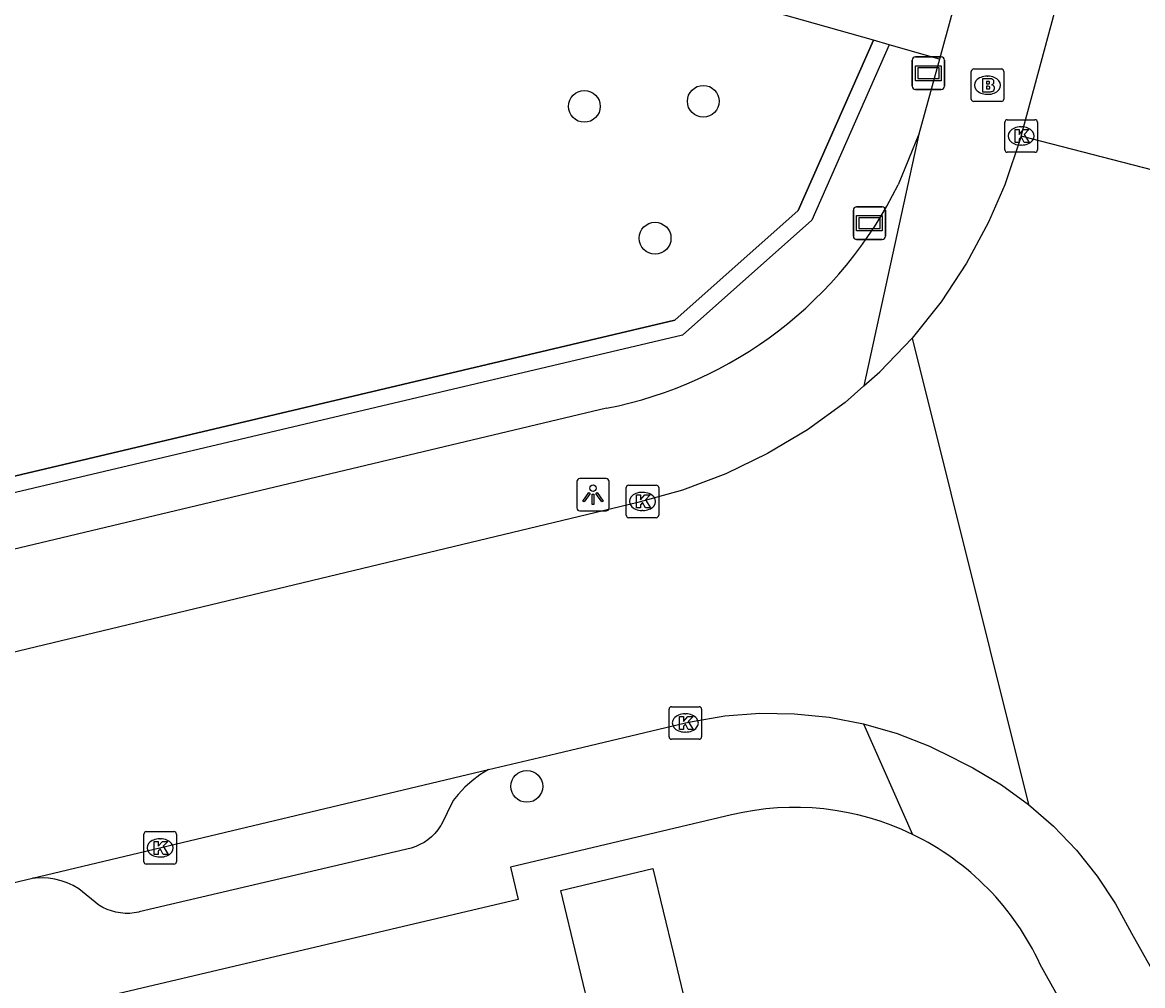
# Model space of a CAD drawing. Extents: x 158038 to 159242, y 380133 to 381214.
# Drawn here: x 158713.9 to 158748.37, y 380725.36 to 380755 of the extents above; entities that cross this region are included whole.
import ezdxf

# ---------------------------------------------------------------- set-up
doc = ezdxf.new("R2010")
doc.units = 0
for name, color, linetype in [('IMGEO_Boom', 7, 'Continuous'), ('IMGEO_Brandkraan', 7, 'Continuous'), ('IMGEO_Groenvoorziening', 7, 'Continuous'), ('IMGEO_Haag', 7, 'Continuous'), ('IMGEO_Hek', 7, 'Continuous'), ('IMGEO_Kolk', 7, 'Continuous'), ('IMGEO_Lichtpunt', 7, 'Continuous'), ('IMGEO_Pand', 7, 'Continuous'), ('IMGEO_Rijbaan_lokaal_gesloten', 7, 'Continuous'), ('IMGEO_Verklikker', 7, 'Continuous'), ('IMGEO_Voetpad_open', 7, 'Continuous')]:
    doc.layers.add(name, color=color, linetype=linetype)

msp = doc.modelspace()

# ---------------------------------------------------------------- linework, layer by layer
at = {"layer": 'IMGEO_Boom'}
for centre in [(158731.195, 380752.413), (158734.853, 380752.571), (158733.37, 380748.358), (158729.423, 380731.49)]:
    msp.add_circle(centre, 0.489, dxfattribs=at)
at = {"layer": 'IMGEO_Brandkraan'}
for p, q in [((158743.173, 380753.564), (158744.025, 380753.564)), ((158743.098, 380752.638), (158743.098, 380753.49)), ((158743.586, 380753.344), (158743.611, 380753.344)), ((158744.099, 380753.49), (158744.099, 380752.638)), ((158744.025, 380752.564), (158743.173, 380752.564)), ((158743.609, 380752.784), (158743.584, 380752.784))]:
    msp.add_line(p, q, dxfattribs=at)
for points in [[(158743.173, 380753.564), (158744.025, 380753.564)], [(158743.098, 380752.638), (158743.098, 380753.49)], [(158743.446, 380753.264), (158743.446, 380752.864), (158743.659, 380752.864)], [(158743.677, 380753.264), (158743.446, 380753.264)], [(158744.099, 380753.49), (158744.099, 380752.638)], [(158743.625, 380753.183), (158743.571, 380753.183), (158743.571, 380753.107)], [(158743.571, 380753.107), (158743.624, 380753.107)], [(158743.633, 380753.031), (158743.571, 380753.031), (158743.571, 380752.95)], [(158743.571, 380752.95), (158743.633, 380752.95)], [(158744.025, 380752.564), (158743.173, 380752.564)]]:
    msp.add_lwpolyline(points, dxfattribs=at)
for centre, radius, start, end in [((158743.175, 380753.488), 0.0765, 91.552, 178.448), ((158743.175, 380753.488), 0.0765, 91.552, 178.448), ((158744.023, 380753.488), 0.0765, 1.552, 88.448), ((158744.023, 380753.488), 0.0765, 1.552, 88.448), ((158743.681, 380753.119), 0.145, 59.4692, 91.5367), ((158743.706, 380753.166), 0.0922, 285.5137, 58.1501), ((158743.626, 380753.145), 0.0379, 267.8285, 90.9355), ((158743.634, 380752.99), 0.0404, 269.8759, 90.5077), ((158743.665, 380753.115), 0.251, 268.6676, 293.5347), ((158743.711, 380752.974), 0.105, 301.3115, 78.989), ((158743.175, 380752.64), 0.0765, 181.552, 268.448), ((158743.175, 380752.64), 0.0765, 181.552, 268.448), ((158744.023, 380752.64), 0.0765, 271.552, 358.448), ((158744.023, 380752.64), 0.0765, 271.552, 358.448)]:
    msp.add_arc(centre, radius, start, end, dxfattribs=at)
for centre, major_axis, ratio, start_param, end_param in [((158743.585, 380753.064), (-0.387, 0.002), 0.722429, 4.712389, 7.853982), ((158743.61, 380753.064), (-0.39, 0.002), 0.717154, 1.570796, 4.712389)]:
    msp.add_ellipse(centre, major_axis=major_axis, ratio=ratio, start_param=start_param, end_param=end_param, dxfattribs=at)
at = {"layer": 'IMGEO_Groenvoorziening'}
for points in [[(158703.623, 380738.671), (158733.975, 380745.835), (158737.775, 380749.213), (158740.088, 380754.446)], [(158740.574, 380754.308), (158738.189, 380748.912), (158734.213, 380745.378), (158703.719, 380738.18)]]:
    msp.add_lwpolyline(points, dxfattribs=at)
at = {"layer": 'IMGEO_Haag'}
for points in [[(158740.088, 380754.446), (158732.478, 380756.607)], [(158740.574, 380754.308), (158740.088, 380754.446)], [(158742.119, 380753.87), (158740.574, 380754.308)]]:
    msp.add_lwpolyline(points, dxfattribs=at)
at = {"layer": 'IMGEO_Hek'}
msp.add_lwpolyline([(158740.088, 380754.446), (158737.775, 380749.213), (158733.975, 380745.835), (158703.623, 380738.671)], dxfattribs=at)
at = {"layer": 'IMGEO_Kolk'}
for p, q in [((158744.132, 380751.077), (158744.132, 380751.929)), ((158744.207, 380752.003), (158745.059, 380752.003)), ((158745.133, 380751.929), (158745.133, 380751.077)), ((158744.62, 380751.783), (158744.645, 380751.783)), ((158744.643, 380751.223), (158744.618, 380751.223)), ((158745.059, 380751.003), (158744.207, 380751.003)), ((158732.479, 380739.832), (158732.479, 380740.684)), ((158732.554, 380740.758), (158733.406, 380740.758)), ((158732.967, 380740.538), (158732.992, 380740.538)), ((158733.48, 380740.684), (158733.48, 380739.832)), ((158733.406, 380739.758), (158732.554, 380739.758)), ((158732.99, 380739.978), (158732.965, 380739.978)), ((158733.874, 380733.942), (158734.726, 380733.942)), ((158733.799, 380733.016), (158733.799, 380733.868)), ((158734.287, 380733.722), (158734.312, 380733.722)), ((158734.8, 380733.868), (158734.8, 380733.016)), ((158734.726, 380732.942), (158733.874, 380732.942)), ((158734.31, 380733.162), (158734.285, 380733.162)), ((158717.64, 380729.171), (158717.64, 380730.023)), ((158717.715, 380730.097), (158718.567, 380730.097)), ((158718.128, 380729.877), (158718.153, 380729.877)), ((158718.641, 380730.023), (158718.641, 380729.171)), ((158718.567, 380729.097), (158717.715, 380729.097)), ((158718.151, 380729.317), (158718.126, 380729.317))]:
    msp.add_line(p, q, dxfattribs=at)
for points in [[(158744.132, 380751.077), (158744.132, 380751.929)], [(158744.207, 380752.003), (158745.059, 380752.003)], [(158745.133, 380751.929), (158745.133, 380751.077)], [(158744.453, 380751.703), (158744.576, 380751.703), (158744.576, 380751.552), (158744.706, 380751.703), (158744.87, 380751.703), (158744.724, 380751.552), (158744.877, 380751.303), (158744.725, 380751.303), (158744.64, 380751.467), (158744.576, 380751.4), (158744.576, 380751.303), (158744.453, 380751.303), (158744.453, 380751.703)], [(158745.059, 380751.003), (158744.207, 380751.003)], [(158732.479, 380739.832), (158732.479, 380740.684)], [(158732.554, 380740.758), (158733.406, 380740.758)], [(158732.8, 380740.458), (158732.923, 380740.458), (158732.923, 380740.307), (158733.053, 380740.458), (158733.217, 380740.458), (158733.071, 380740.307), (158733.224, 380740.058), (158733.072, 380740.058), (158732.987, 380740.222), (158732.923, 380740.155), (158732.923, 380740.058), (158732.8, 380740.058), (158732.8, 380740.458)], [(158733.48, 380740.684), (158733.48, 380739.832)], [(158733.406, 380739.758), (158732.554, 380739.758)], [(158733.874, 380733.942), (158734.726, 380733.942)], [(158733.799, 380733.016), (158733.799, 380733.868)], [(158734.12, 380733.642), (158734.243, 380733.642), (158734.243, 380733.491), (158734.373, 380733.642), (158734.537, 380733.642), (158734.391, 380733.491), (158734.544, 380733.242), (158734.392, 380733.242), (158734.307, 380733.406), (158734.243, 380733.339), (158734.243, 380733.242), (158734.12, 380733.242), (158734.12, 380733.642)], [(158734.8, 380733.868), (158734.8, 380733.016)], [(158734.726, 380732.942), (158733.874, 380732.942)], [(158717.64, 380729.171), (158717.64, 380730.023)], [(158717.715, 380730.097), (158718.567, 380730.097)], [(158717.961, 380729.797), (158718.084, 380729.797), (158718.084, 380729.646), (158718.214, 380729.797), (158718.378, 380729.797), (158718.232, 380729.646), (158718.385, 380729.397), (158718.233, 380729.397), (158718.148, 380729.561), (158718.084, 380729.494), (158718.084, 380729.397), (158717.961, 380729.397), (158717.961, 380729.797)], [(158718.641, 380730.023), (158718.641, 380729.171)], [(158718.567, 380729.097), (158717.715, 380729.097)]]:
    msp.add_lwpolyline(points, dxfattribs=at)
for centre, start, end in [((158744.209, 380751.927), 91.552, 178.448), ((158744.209, 380751.927), 91.552, 178.448), ((158745.057, 380751.927), 1.552, 88.448), ((158745.057, 380751.927), 1.552, 88.448), ((158744.209, 380751.079), 181.552, 268.448), ((158744.209, 380751.079), 181.552, 268.448), ((158745.057, 380751.079), 271.552, 358.448), ((158745.057, 380751.079), 271.552, 358.448), ((158732.556, 380740.682), 91.552, 178.448), ((158732.556, 380740.682), 91.552, 178.448), ((158733.404, 380740.682), 1.552, 88.448), ((158733.404, 380740.682), 1.552, 88.448), ((158732.556, 380739.834), 181.552, 268.448), ((158732.556, 380739.834), 181.552, 268.448), ((158733.404, 380739.834), 271.552, 358.448), ((158733.404, 380739.834), 271.552, 358.448), ((158733.876, 380733.866), 91.552, 178.448), ((158733.876, 380733.866), 91.552, 178.448), ((158734.724, 380733.866), 1.552, 88.448), ((158734.724, 380733.866), 1.552, 88.448), ((158733.876, 380733.018), 181.552, 268.448), ((158733.876, 380733.018), 181.552, 268.448), ((158734.724, 380733.018), 271.552, 358.448), ((158734.724, 380733.018), 271.552, 358.448), ((158717.717, 380730.021), 91.552, 178.448), ((158717.717, 380730.021), 91.552, 178.448), ((158718.565, 380730.021), 1.552, 88.448), ((158718.565, 380730.021), 1.552, 88.448), ((158717.717, 380729.173), 181.552, 268.448), ((158717.717, 380729.173), 181.552, 268.448), ((158718.565, 380729.173), 271.552, 358.448), ((158718.565, 380729.173), 271.552, 358.448)]:
    msp.add_arc(centre, 0.0765, start, end, dxfattribs=at)
for centre, major_axis, ratio, start_param, end_param in [((158744.619, 380751.503), (-0.387, 0.002), 0.722429, 4.712389, 7.853982), ((158744.644, 380751.503), (-0.39, 0.002), 0.717154, 1.570796, 4.712389), ((158732.966, 380740.258), (-0.387, 0.002), 0.722429, 4.712389, 7.853982), ((158732.991, 380740.258), (-0.39, 0.002), 0.717154, 1.570796, 4.712389), ((158734.286, 380733.442), (-0.387, 0.002), 0.722429, 4.712389, 7.853982), ((158734.311, 380733.442), (-0.39, 0.002), 0.717154, 1.570796, 4.712389), ((158718.127, 380729.597), (-0.387, 0.002), 0.722429, 4.712389, 7.853982), ((158718.152, 380729.597), (-0.39, 0.002), 0.717154, 1.570796, 4.712389)]:
    msp.add_ellipse(centre, major_axis=major_axis, ratio=ratio, start_param=start_param, end_param=end_param, dxfattribs=at)
at = {"layer": 'IMGEO_Lichtpunt'}
for p, q in [((158730.961, 380740.868), (158730.961, 380740.061)), ((158730.961, 380740.868), (158730.961, 380740.061)), ((158731.863, 380740.963), (158731.055, 380740.963)), ((158731.863, 380740.963), (158731.055, 380740.963)), ((158731.957, 380740.061), (158731.957, 380740.868)), ((158731.957, 380740.061), (158731.957, 380740.868)), ((158731.055, 380739.967), (158731.863, 380739.967)), ((158731.055, 380739.967), (158731.863, 380739.967))]:
    msp.add_line(p, q, dxfattribs=at)
for points in [[(158731.335, 380740.532), (158731.374, 380740.504), (158731.186, 380740.242), (158731.148, 380740.269), (158731.335, 380740.532)], [(158731.437, 380740.484), (158731.484, 380740.484), (158731.484, 380740.162), (158731.437, 380740.162), (158731.437, 380740.484)], [(158731.547, 380740.504), (158731.585, 380740.531), (158731.772, 380740.269), (158731.733, 380740.241), (158731.547, 380740.504)]]:
    msp.add_lwpolyline(points, dxfattribs=at)
msp.add_circle((158731.46, 380740.666), 0.0994, dxfattribs=at)
for centre, start, end in [((158731.055, 380740.868), 90, 180), ((158731.055, 380740.868), 90, 180), ((158731.863, 380740.868), 0, 90), ((158731.863, 380740.868), 0, 90), ((158731.055, 380740.061), 180, 270), ((158731.055, 380740.061), 180, 270), ((158731.863, 380740.061), 270, 0), ((158731.863, 380740.061), 270, 360)]:
    msp.add_arc(centre, 0.0946, start, end, dxfattribs=at)
at = {"layer": 'IMGEO_Pand'}
msp.add_lwpolyline([(158724.98, 380721.506), (158729.763, 380722.655), (158729.528, 380723.632), (158731.478, 380724.101), (158730.473, 380728.285), (158733.302, 380728.965), (158733.933, 380726.34), (158735.332, 380720.515)], dxfattribs=at)
at = {"layer": 'IMGEO_Rijbaan_lokaal_gesloten'}
for points in [[(158744.634, 380751.499), (158750.012, 380771.396), (158752.254, 380779.513), (158755.257, 380790.385), (158760.35, 380809.173), (158765.747, 380829.052), (158768.48, 380838.891), (158772.023, 380852.047), (158774.889, 380862.743)], [(158744.634, 380751.499), (158744.134, 380750), (158743.633, 380748.847), (158742.955, 380747.59), (158742.167, 380746.397), (158741.277, 380745.28)], [(158751.504, 380749.724), (158744.634, 380751.499)], [(158739.79, 380743.81), (158740.29, 380744.247), (158741.277, 380745.28)], [(158741.277, 380745.28), (158744.855, 380730.935)], [(158739.79, 380743.81), (158739.214, 380743.307), (158738.059, 380742.466), (158736.833, 380741.731), (158735.547, 380741.11), (158734.21, 380740.605), (158732.834, 380740.222), (158712.747, 380735.405), (158693.639, 380730.913), (158693.471, 380730.886)], [(158728.24, 380732.005), (158730.338, 380732.505), (158734.303, 380733.444), (158734.461, 380733.479), (158735.52, 380733.657), (158736.59, 380733.739), (158737.663, 380733.726), (158738.73, 380733.616), (158739.784, 380733.412)], [(158739.784, 380733.412), (158740.815, 380733.115), (158741.815, 380732.726), (158742.546, 380732.364), (158742.777, 380732.25), (158743.148, 380732.06), (158744.027, 380731.536), (158744.855, 380730.935)], [(158714.214, 380728.662), (158728.24, 380732.005)], [(158744.855, 380730.935), (158745.627, 380730.263), (158746.336, 380729.525), (158746.976, 380728.726), (158747.541, 380727.874), (158748.029, 380726.974), (158757.809, 380709.552), (158759.661, 380706.252), (158759.764, 380706.069)], [(158706.287, 380726.776), (158706.987, 380726.94), (158714.214, 380728.662)]]:
    msp.add_lwpolyline(points, dxfattribs=at)
at = {"layer": 'IMGEO_Verklikker'}
for p, q in [((158741.384, 380753.934), (158742.174, 380753.934)), ((158742.174, 380753.934), (158741.384, 380753.934)), ((158741.284, 380753.034), (158741.284, 380753.834)), ((158741.284, 380753.834), (158741.284, 380753.034)), ((158742.274, 380753.834), (158742.274, 380753.034)), ((158742.274, 380753.034), (158742.274, 380753.834)), ((158742.174, 380752.934), (158741.384, 380752.934)), ((158741.384, 380752.934), (158742.174, 380752.934)), ((158739.471, 380748.42), (158739.471, 380749.22)), ((158739.471, 380749.22), (158739.471, 380748.42)), ((158739.571, 380749.32), (158740.361, 380749.32)), ((158740.361, 380749.32), (158739.571, 380749.32)), ((158740.461, 380749.22), (158740.461, 380748.42)), ((158740.461, 380748.42), (158740.461, 380749.22)), ((158740.361, 380748.32), (158739.571, 380748.32)), ((158739.571, 380748.32), (158740.361, 380748.32))]:
    msp.add_line(p, q, dxfattribs=at)
for points in [[(158741.385, 380753.666), (158742.173, 380753.666), (158742.173, 380753.202), (158741.385, 380753.202), (158741.385, 380753.666)], [(158741.45, 380753.601), (158741.45, 380753.267), (158742.108, 380753.267), (158742.108, 380753.601), (158741.45, 380753.601)], [(158739.572, 380749.052), (158740.36, 380749.052), (158740.36, 380748.588), (158739.572, 380748.588), (158739.572, 380749.052)], [(158739.637, 380748.987), (158739.637, 380748.653), (158740.295, 380748.653), (158740.295, 380748.987), (158739.637, 380748.987)]]:
    msp.add_lwpolyline(points, dxfattribs=at)
for centre, start, end in [((158741.384, 380753.834), 90, 180), ((158741.384, 380753.834), 90, 180), ((158742.174, 380753.834), 0, 90), ((158742.174, 380753.834), 360, 90), ((158741.384, 380753.034), 180, 270), ((158741.384, 380753.034), 180, 270), ((158742.174, 380753.034), 270, 0), ((158742.174, 380753.034), 270, 0), ((158739.571, 380749.22), 90, 180), ((158739.571, 380749.22), 90, 180), ((158740.361, 380749.22), 0, 90), ((158740.361, 380749.22), 360, 90), ((158739.571, 380748.42), 180, 270), ((158739.571, 380748.42), 180, 270), ((158740.361, 380748.42), 270, 0), ((158740.361, 380748.42), 270, 0)]:
    msp.add_arc(centre, 0.1, start, end, dxfattribs=at)
at = {"layer": 'IMGEO_Voetpad_open'}
for points in [[(158742.931, 380756.845), (158742.119, 380753.87)], [(158742.119, 380753.87), (158741.489, 380751.559)], [(158741.489, 380751.559), (158739.79, 380743.81)], [(158741.489, 380751.559), (158740.848, 380750)], [(158731.876, 380743.124), (158704.048, 380736.498)], [(158739.784, 380733.412), (158741.294, 380730.01)], [(158728.24, 380732.005), (158727.982, 380731.846), (158727.74, 380731.664), (158727.514, 380731.462), (158727.308, 380731.24), (158727.161, 380731.054), (158726.787, 380730.295), (158726.772, 380730.271), (158726.689, 380730.153), (158726.596, 380730.043), (158726.493, 380729.941), (158726.381, 380729.849), (158726.262, 380729.768), (158726.136, 380729.697), (158726.005, 380729.638), (158725.868, 380729.591), (158717.499, 380727.626), (158717.486, 380727.623), (158717.346, 380727.597), (158717.205, 380727.583), (158717.062, 380727.582), (158716.92, 380727.594), (158716.78, 380727.619), (158716.642, 380727.656), (158716.509, 380727.705), (158716.38, 380727.766), (158716.257, 380727.838), (158715.639, 380728.338), (158715.465, 380728.436), (158715.283, 380728.518), (158715.095, 380728.583), (158714.902, 380728.631), (158714.705, 380728.662), (158714.506, 380728.675), (158714.306, 380728.67), (158714.214, 380728.662)], [(158735.717, 380730.612), (158728.918, 380729.007), (158729.155, 380728.01), (158695.841, 380720.166)], [(158765.89, 380686.863), (158756.519, 380703.801), (158757.368, 380704.275), (158745.223, 380726.006)]]:
    msp.add_lwpolyline(points, dxfattribs=at)
for centre, radius, start, end in [((158729.434, 380755.602), 12.715, 281.0732, 333.8588), ((158737.665, 380722.521), 8.322, 64.1446, 103.5337), ((158737.665, 380722.52), 8.323, 24.7639, 64.1528)]:
    msp.add_arc(centre, radius, start, end, dxfattribs=at)

doc.saveas('drawing.dxf')
